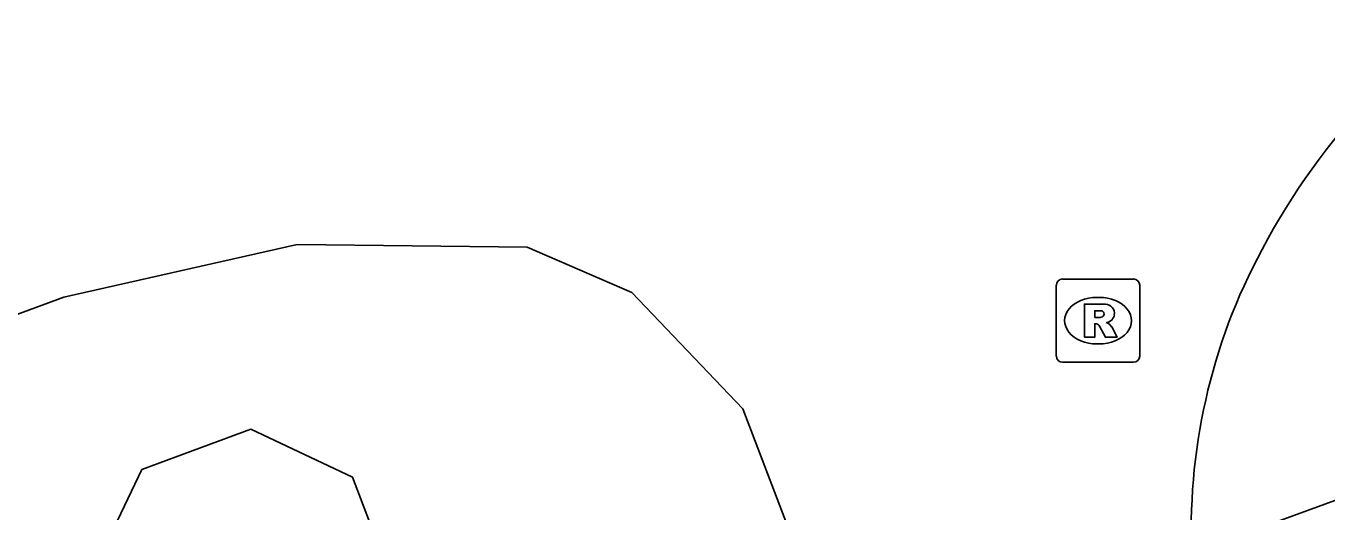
# Model space of a CAD drawing. Extents: x 160806 to 161707, y 383697 to 384148.
# Drawn here: x 161035.83 to 161051.44, y 383898.77 to 383904.59 of the extents above; entities that cross this region are included whole.
import ezdxf

# ---------------------------------------------------------------- set-up
doc = ezdxf.new("R2010")
doc.units = 0
for name, color, linetype in [('IMGEO_Lage_trafo', 7, 'Continuous'), ('IMGEO_Muur', 7, 'Continuous'), ('IMGEO_Rijbaan_lokaal_gesloten', 7, 'Continuous'), ('IMGEO_Rioolput', 7, 'Continuous')]:
    doc.layers.add(name, color=color, linetype=linetype)

msp = doc.modelspace()

# ---------------------------------------------------------------- linework, layer by layer
at = {"layer": 'IMGEO_Lage_trafo'}
msp.add_lwpolyline([(161040.22, 383897.93), (161039.749, 383899.174), (161038.527, 383899.749), (161037.222, 383899.264), (161036.636, 383898.038), (161037.115, 383896.751), (161038.323, 383896.181), (161039.627, 383896.641), (161040.22, 383897.93)], dxfattribs=at)
at = {"layer": 'IMGEO_Muur'}
msp.add_lwpolyline([(161056.013, 383884.618), (161050.88, 383898.651), (161055.575, 383900.371)], dxfattribs=at)
at = {"layer": 'IMGEO_Rijbaan_lokaal_gesloten'}
msp.add_lwpolyline([(161034.783, 383900.781), (161036.286, 383901.335), (161039.086, 383901.965), (161041.846, 383901.934), (161043.103, 383901.391), (161044.432, 383899.991), (161044.961, 383898.608)], dxfattribs=at)
for centre, radius, start, end in [((161058.187, 383897.914), 8.517, 121.4251, 152.0354), ((161056.907, 383898.54), 7.093, 151.6541, 182.9669)]:
    msp.add_arc(centre, radius, start, end, dxfattribs=at)
at = {"layer": 'IMGEO_Rioolput'}
for p, q in [((161048.195, 383900.626), (161048.195, 383901.478)), ((161048.27, 383901.552), (161049.122, 383901.552)), ((161049.196, 383901.478), (161049.196, 383900.626)), ((161048.683, 383901.332), (161048.708, 383901.332)), ((161048.706, 383900.772), (161048.681, 383900.772)), ((161049.122, 383900.552), (161048.27, 383900.552))]:
    msp.add_line(p, q, dxfattribs=at)
for points in [[(161048.195, 383900.626), (161048.195, 383901.478)], [(161048.27, 383901.552), (161049.122, 383901.552)], [(161049.196, 383901.478), (161049.196, 383900.626)], [(161048.784, 383901.25), (161048.532, 383901.252), (161048.532, 383900.852)], [(161048.71, 383901.171), (161048.656, 383901.171), (161048.656, 383901.09)], [(161048.532, 383900.852), (161048.656, 383900.852), (161048.656, 383901.014), (161048.667, 383901.014)], [(161048.656, 383901.09), (161048.708, 383901.09)], [(161048.714, 383900.985), (161048.785, 383900.852), (161048.925, 383900.852), (161048.86, 383900.978)], [(161049.122, 383900.552), (161048.27, 383900.552)]]:
    msp.add_lwpolyline(points, dxfattribs=at)
for centre, radius, start, end in [((161048.272, 383901.476), 0.0765, 91.552, 178.448), ((161048.272, 383901.476), 0.0765, 91.552, 178.448), ((161049.12, 383901.476), 0.0765, 1.552, 88.448), ((161049.12, 383901.476), 0.0765, 1.552, 88.448), ((161048.716, 383901.075), 0.0964, 77.0061, 93.1865), ((161048.73, 383901.132), 0.0378, 276.6634, 79.6772), ((161048.783, 383901.14), 0.109, 350.3612, 89.416), ((161048.666, 383900.961), 0.0533, 26.0293, 88.6989), ((161048.692, 383901.279), 0.19, 274.7715, 282.9687), ((161048.781, 383901.14), 0.112, 277.5842, 350.9817), ((161048.765, 383900.925), 0.108, 29.5134, 73.7905), ((161048.272, 383900.628), 0.0765, 181.552, 268.448), ((161048.272, 383900.628), 0.0765, 181.552, 268.448), ((161049.12, 383900.628), 0.0765, 271.552, 358.448), ((161049.12, 383900.628), 0.0765, 271.552, 358.448)]:
    msp.add_arc(centre, radius, start, end, dxfattribs=at)
for centre, major_axis, ratio, start_param, end_param in [((161048.682, 383901.052), (-0.387, 0.002), 0.722429, 4.712389, 7.853982), ((161048.707, 383901.052), (-0.39, 0.002), 0.717154, 1.570796, 4.712389)]:
    msp.add_ellipse(centre, major_axis=major_axis, ratio=ratio, start_param=start_param, end_param=end_param, dxfattribs=at)

doc.saveas('drawing.dxf')
